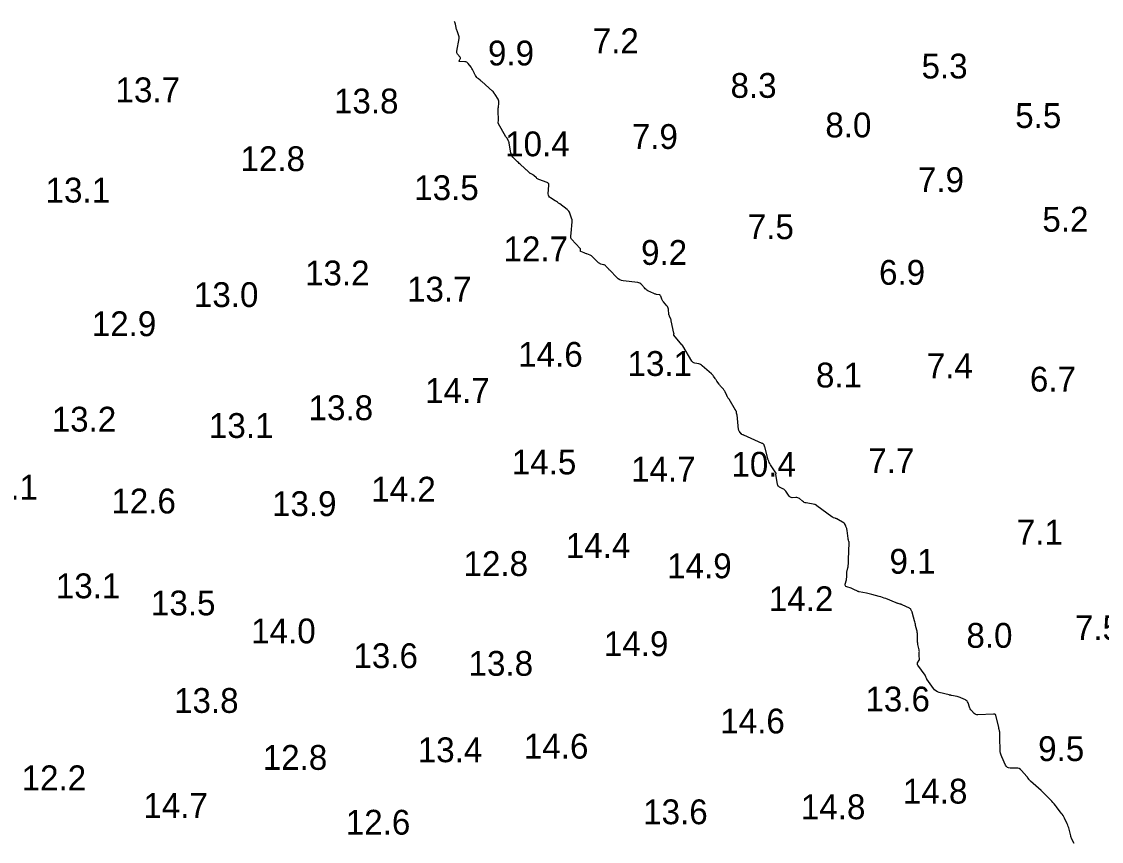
# Model space of a CAD drawing. Extents: x 815352 to 820877, y 582403 to 597439.
# Drawn here: x 818403.1 to 818620.8, y 594981.1 to 595146.3 of the extents above; entities that cross this region are included whole.
import ezdxf

# ---------------------------------------------------------------- set-up
doc = ezdxf.new("R2010")
doc.units = 0
doc.layers.add('V-CONT-EL12', color=7, linetype='Continuous')
doc.layers.add('V-TOPO-SOUN', color=7, linetype='Continuous')

msp = doc.modelspace()

# ---------------------------------------------------------------- linework, layer by layer
at = {"layer": 'V-CONT-EL12'}
msp.add_lwpolyline([(818615.32, 594980.65), (818614.88, 594981.56), (818614.81, 594981.73), (818614.74, 594981.9), (818614.69, 594982.07), (818614.64, 594982.24), (818614.3, 594983.55), (818614.23, 594983.82), (818614.14, 594984.09), (818614.04, 594984.35), (818613.92, 594984.61), (818613.38, 594985.77), (818613.24, 594986.05), (818613.09, 594986.31), (818612.92, 594986.57), (818612.74, 594986.82), (818611.77, 594988.07), (818611.54, 594988.36), (818611.3, 594988.64), (818611.06, 594988.92), (818610.81, 594989.19), (818609.77, 594990.31), (818609.5, 594990.58), (818609.24, 594990.85), (818608.96, 594991.1), (818608.68, 594991.35), (818606.5, 594993.24), (818606.43, 594993.31), (818606.36, 594993.39), (818606.29, 594993.47), (818606.23, 594993.55), (818606.01, 594993.89), (818605.95, 594993.97), (818605.89, 594994.05), (818605.83, 594994.13), (818605.76, 594994.21), (818604.71, 594995.42), (818604.5, 594995.61), (818604.26, 594995.76), (818604, 594995.84), (818603.71, 594995.87), (818602.41, 594995.88), (818602.11, 594995.91), (818601.86, 594996.02), (818601.66, 594996.2), (818601.5, 594996.46), (818600.74, 594998.12), (818600.59, 594998.49), (818600.48, 594998.87), (818600.41, 594999.25), (818600.38, 594999.65), (818600.33, 595001.77), (818600.33, 595001.91), (818600.33, 595002.05), (818600.32, 595002.19), (818600.32, 595002.33), (818600.33, 595002.99), (818600.32, 595003.08), (818600.32, 595003.17), (818600.3, 595003.26), (818600.28, 595003.35), (818600.2, 595003.7), (818600.17, 595003.78), (818600.15, 595003.87), (818600.13, 595003.96), (818600.11, 595004.05), (818599.51, 595006.56), (818599.5, 595006.59), (818599.49, 595006.61), (818599.47, 595006.63), (818599.45, 595006.65), (818599.34, 595006.71), (818599.32, 595006.72), (818599.31, 595006.73), (818599.29, 595006.73), (818599.28, 595006.73), (818599.2, 595006.74), (818599.19, 595006.74), (818599.18, 595006.75), (818599.17, 595006.75), (818599.16, 595006.75), (818599.13, 595006.76), (818599.12, 595006.76), (818599.11, 595006.76), (818599.1, 595006.76), (818599.09, 595006.76), (818595.88, 595006.63), (818595.69, 595006.64), (818595.51, 595006.69), (818595.34, 595006.77), (818595.19, 595006.9), (818594.62, 595007.48), (818594.49, 595007.63), (818594.38, 595007.79), (818594.29, 595007.96), (818594.21, 595008.15), (818593.93, 595009.02), (818593.85, 595009.21), (818593.73, 595009.38), (818593.58, 595009.51), (818593.4, 595009.62), (818592.5, 595010.03), (818592.31, 595010.1), (818592.12, 595010.17), (818591.92, 595010.23), (818591.72, 595010.27), (818590.6, 595010.5), (818590.55, 595010.51), (818590.51, 595010.52), (818590.47, 595010.53), (818590.43, 595010.54), (818590.26, 595010.58), (818590.22, 595010.59), (818590.18, 595010.6), (818590.14, 595010.62), (818590.09, 595010.63), (818588.08, 595011.13), (818587.75, 595011.24), (818587.45, 595011.41), (818587.19, 595011.63), (818586.97, 595011.89), (818585.64, 595013.79), (818585.6, 595013.85), (818585.56, 595013.92), (818585.53, 595013.99), (818585.5, 595014.05), (818585.4, 595014.34), (818585.38, 595014.4), (818585.34, 595014.47), (818585.31, 595014.53), (818585.27, 595014.6), (818583.79, 595016.62), (818583.73, 595016.73), (818583.7, 595016.84), (818583.71, 595016.96), (818583.76, 595017.08), (818584.07, 595017.63), (818584.11, 595017.71), (818584.13, 595017.8), (818584.14, 595017.9), (818584.13, 595017.99), (818584.06, 595018.37), (818584.05, 595018.47), (818584.04, 595018.57), (818584.04, 595018.66), (818584.05, 595018.76), (818584.1, 595019.25), (818584.11, 595019.37), (818584.1, 595019.48), (818584.09, 595019.6), (818584.07, 595019.71), (818583.82, 595020.8), (818583.77, 595021.02), (818583.74, 595021.24), (818583.72, 595021.47), (818583.72, 595021.69), (818583.73, 595022.73), (818583.72, 595022.97), (818583.7, 595023.21), (818583.66, 595023.45), (818583.61, 595023.68), (818583.36, 595024.62), (818583.3, 595024.85), (818583.24, 595025.09), (818583.18, 595025.32), (818583.12, 595025.56), (818582.74, 595027.05), (818582.72, 595027.15), (818582.68, 595027.25), (818582.64, 595027.35), (818582.6, 595027.45), (818582.41, 595027.82), (818582.36, 595027.91), (818582.3, 595027.99), (818582.22, 595028.05), (818582.13, 595028.1), (818580.67, 595028.79), (818580.57, 595028.83), (818580.47, 595028.87), (818580.37, 595028.9), (818580.26, 595028.93), (818579.85, 595029.04), (818579.74, 595029.07), (818579.64, 595029.1), (818579.54, 595029.14), (818579.44, 595029.18), (818577.36, 595030.02), (818577.03, 595030.14), (818576.7, 595030.26), (818576.37, 595030.37), (818576.03, 595030.46), (818574.51, 595030.87), (818574.25, 595030.94), (818573.99, 595031), (818573.74, 595031.05), (818573.48, 595031.11), (818571.98, 595031.39), (818571.95, 595031.4), (818571.92, 595031.41), (818571.89, 595031.42), (818571.86, 595031.43), (818571.74, 595031.47), (818571.71, 595031.48), (818571.68, 595031.49), (818571.66, 595031.5), (818571.63, 595031.52), (818570.9, 595031.88), (818570.77, 595031.95), (818570.64, 595032), (818570.51, 595032.06), (818570.37, 595032.11), (818569.47, 595032.42), (818569.31, 595032.5), (818569.21, 595032.62), (818569.16, 595032.77), (818569.18, 595032.95), (818569.39, 595033.84), (818569.43, 595033.99), (818569.45, 595034.15), (818569.47, 595034.3), (818569.47, 595034.46), (818569.48, 595035.2), (818569.48, 595035.31), (818569.49, 595035.42), (818569.51, 595035.52), (818569.53, 595035.63), (818569.69, 595036.22), (818569.69, 595036.24), (818569.7, 595036.25), (818569.7, 595036.27), (818569.7, 595036.29), (818569.72, 595036.36), (818569.72, 595036.38), (818569.73, 595036.4), (818569.73, 595036.42), (818569.73, 595036.44), (818569.79, 595037.3), (818569.8, 595037.45), (818569.81, 595037.6), (818569.82, 595037.75), (818569.82, 595037.9), (818569.97, 595041.25), (818569.97, 595041.33), (818569.96, 595041.4), (818569.95, 595041.47), (818569.92, 595041.54), (818569.81, 595041.83), (818569.79, 595041.9), (818569.76, 595041.97), (818569.75, 595042.05), (818569.74, 595042.12), (818569.55, 595043.74), (818569.54, 595043.84), (818569.51, 595043.94), (818569.49, 595044.03), (818569.46, 595044.13), (818569.29, 595044.56), (818569.27, 595044.62), (818569.25, 595044.69), (818569.22, 595044.75), (818569.2, 595044.81), (818569.09, 595045.06), (818569.07, 595045.12), (818569.03, 595045.17), (818568.98, 595045.22), (818568.93, 595045.25), (818567.48, 595046.08), (818567.4, 595046.12), (818567.32, 595046.16), (818567.23, 595046.19), (818567.15, 595046.22), (818566.81, 595046.34), (818566.72, 595046.37), (818566.64, 595046.41), (818566.57, 595046.45), (818566.49, 595046.5), (818563.45, 595048.75), (818563.43, 595048.76), (818563.41, 595048.78), (818563.39, 595048.8), (818563.37, 595048.81), (818563.3, 595048.89), (818563.28, 595048.91), (818563.26, 595048.92), (818563.24, 595048.93), (818563.22, 595048.93), (818563.13, 595048.96), (818563.11, 595048.96), (818563.08, 595048.97), (818563.06, 595048.97), (818563.04, 595048.98), (818561.27, 595049.31), (818561.08, 595049.36), (818560.89, 595049.43), (818560.72, 595049.53), (818560.55, 595049.64), (818559.91, 595050.18), (818559.75, 595050.28), (818559.59, 595050.36), (818559.41, 595050.4), (818559.23, 595050.4), (818558.46, 595050.37), (818558.28, 595050.38), (818558.12, 595050.44), (818557.98, 595050.53), (818557.86, 595050.67), (818557.15, 595051.7), (818557.03, 595051.84), (818556.9, 595051.97), (818556.75, 595052.08), (818556.58, 595052.17), (818555.89, 595052.5), (818555.74, 595052.6), (818555.62, 595052.72), (818555.54, 595052.87), (818555.49, 595053.04), (818555.18, 595055.08), (818555.18, 595055.1), (818555.18, 595055.13), (818555.18, 595055.15), (818555.19, 595055.17), (818555.22, 595055.25), (818555.23, 595055.27), (818555.23, 595055.29), (818555.22, 595055.31), (818555.21, 595055.33), (818555.11, 595055.47), (818555.09, 595055.5), (818555.07, 595055.53), (818555.05, 595055.56), (818555.03, 595055.59), (818554.12, 595056.99), (818553.97, 595057.24), (818553.85, 595057.49), (818553.74, 595057.76), (818553.65, 595058.03), (818552.94, 595060.61), (818552.92, 595060.65), (818552.91, 595060.7), (818552.9, 595060.74), (818552.88, 595060.78), (818552.82, 595060.95), (818552.8, 595060.99), (818552.78, 595061.02), (818552.75, 595061.06), (818552.72, 595061.09), (818552.59, 595061.21), (818552.55, 595061.23), (818552.52, 595061.26), (818552.48, 595061.28), (818552.44, 595061.3), (818548.71, 595062.96), (818548.66, 595062.98), (818548.62, 595063), (818548.57, 595063.02), (818548.52, 595063.04), (818548.34, 595063.13), (818548.3, 595063.15), (818548.26, 595063.18), (818548.22, 595063.21), (818548.19, 595063.25), (818547.83, 595063.7), (818547.77, 595063.79), (818547.72, 595063.89), (818547.68, 595064), (818547.66, 595064.11), (818547.34, 595067.07), (818547.33, 595067.11), (818547.32, 595067.14), (818547.31, 595067.18), (818547.3, 595067.21), (818547.24, 595067.37), (818547.23, 595067.4), (818547.22, 595067.43), (818547.22, 595067.46), (818547.22, 595067.49), (818547.23, 595067.62), (818547.23, 595067.65), (818547.22, 595067.68), (818547.22, 595067.71), (818547.21, 595067.73), (818547.13, 595067.89), (818547.11, 595067.92), (818547.09, 595067.96), (818547.08, 595067.99), (818547.06, 595068.03), (818545.73, 595070.2), (818545.69, 595070.26), (818545.65, 595070.32), (818545.62, 595070.39), (818545.58, 595070.45), (818545.42, 595070.69), (818545.38, 595070.75), (818545.34, 595070.82), (818545.31, 595070.88), (818545.28, 595070.95), (818544.94, 595071.69), (818544.86, 595071.83), (818544.78, 595071.97), (818544.69, 595072.1), (818544.58, 595072.22), (818544.12, 595072.7), (818544.01, 595072.82), (818543.91, 595072.95), (818543.81, 595073.08), (818543.72, 595073.22), (818543.28, 595073.88), (818543.19, 595074.01), (818543.11, 595074.13), (818543.03, 595074.26), (818542.94, 595074.38), (818542.6, 595074.87), (818542.51, 595074.99), (818542.41, 595075.11), (818542.31, 595075.22), (818542.2, 595075.32), (818540.32, 595076.97), (818540.17, 595077.1), (818540, 595077.19), (818539.82, 595077.27), (818539.63, 595077.32), (818538.84, 595077.48), (818538.65, 595077.53), (818538.49, 595077.62), (818538.35, 595077.75), (818538.24, 595077.9), (818536.4, 595080.97), (818536.39, 595080.99), (818536.38, 595081.01), (818536.36, 595081.03), (818536.35, 595081.05), (818536.3, 595081.12), (818536.29, 595081.14), (818536.27, 595081.16), (818536.26, 595081.17), (818536.24, 595081.19), (818534.62, 595083.09), (818534.6, 595083.12), (818534.58, 595083.16), (818534.58, 595083.19), (818534.58, 595083.23), (818534.62, 595083.38), (818534.62, 595083.42), (818534.63, 595083.46), (818534.62, 595083.5), (818534.62, 595083.54), (818534.09, 595086.03), (818534.06, 595086.13), (818534.03, 595086.22), (818534, 595086.32), (818533.96, 595086.41), (818533.74, 595086.91), (818533.72, 595086.94), (818533.71, 595086.97), (818533.7, 595087.01), (818533.69, 595087.04), (818533.64, 595087.16), (818533.63, 595087.19), (818533.62, 595087.22), (818533.61, 595087.26), (818533.61, 595087.29), (818533.51, 595088.38), (818533.47, 595088.56), (818533.41, 595088.74), (818533.33, 595088.9), (818533.21, 595089.05), (818532.49, 595089.87), (818532.39, 595089.99), (818532.31, 595090.11), (818532.25, 595090.24), (818532.19, 595090.37), (818531.98, 595090.96), (818531.93, 595091.07), (818531.85, 595091.16), (818531.74, 595091.22), (818531.62, 595091.25), (818531.07, 595091.33), (818530.94, 595091.36), (818530.81, 595091.39), (818530.68, 595091.44), (818530.55, 595091.49), (818529.37, 595092.08), (818529.18, 595092.19), (818528.99, 595092.32), (818528.83, 595092.47), (818528.67, 595092.63), (818528.08, 595093.33), (818527.93, 595093.49), (818527.75, 595093.61), (818527.55, 595093.69), (818527.34, 595093.73), (818524.4, 595094.05), (818524.03, 595094.13), (818523.68, 595094.26), (818523.37, 595094.46), (818523.08, 595094.71), (818521.66, 595096.22), (818521.56, 595096.32), (818521.47, 595096.42), (818521.37, 595096.53), (818521.28, 595096.63), (818520.89, 595097.05), (818520.79, 595097.15), (818520.69, 595097.22), (818520.57, 595097.28), (818520.43, 595097.32), (818519.89, 595097.45), (818519.76, 595097.49), (818519.64, 595097.55), (818519.53, 595097.62), (818519.42, 595097.71), (818518.21, 595098.93), (818518.09, 595099.03), (818517.97, 595099.12), (818517.84, 595099.2), (818517.69, 595099.26), (818517.08, 595099.49), (818516.95, 595099.54), (818516.81, 595099.59), (818516.67, 595099.64), (818516.54, 595099.69), (818515.83, 595099.96), (818515.78, 595099.98), (818515.75, 595100.02), (818515.73, 595100.07), (818515.74, 595100.12), (818515.78, 595100.36), (818515.78, 595100.42), (818515.77, 595100.47), (818515.75, 595100.52), (818515.71, 595100.57), (818513.94, 595102.5), (818513.88, 595102.58), (818513.84, 595102.67), (818513.82, 595102.76), (818513.82, 595102.86), (818513.84, 595103.26), (818513.85, 595103.36), (818513.86, 595103.46), (818513.87, 595103.57), (818513.88, 595103.67), (818514.11, 595105.97), (818514.12, 595106.02), (818514.12, 595106.06), (818514.12, 595106.11), (818514.11, 595106.16), (818514.09, 595106.34), (818514.08, 595106.38), (818514.07, 595106.43), (818514.06, 595106.47), (818514.05, 595106.52), (818513.62, 595107.71), (818513.53, 595107.92), (818513.41, 595108.1), (818513.27, 595108.27), (818513.1, 595108.42), (818511.59, 595109.58), (818511.37, 595109.75), (818511.14, 595109.91), (818510.91, 595110.06), (818510.67, 595110.21), (818509.72, 595110.78), (818509.51, 595110.94), (818509.37, 595111.13), (818509.29, 595111.36), (818509.27, 595111.62), (818509.38, 595113.37), (818509.38, 595113.4), (818509.38, 595113.42), (818509.38, 595113.45), (818509.38, 595113.47), (818509.38, 595113.58), (818509.38, 595113.6), (818509.37, 595113.62), (818509.36, 595113.64), (818509.34, 595113.66), (818509.17, 595113.79), (818509.14, 595113.82), (818509.1, 595113.84), (818509.06, 595113.86), (818509.02, 595113.88), (818507.37, 595114.49), (818507.24, 595114.55), (818507.11, 595114.62), (818506.99, 595114.7), (818506.88, 595114.8), (818506.38, 595115.27), (818506.31, 595115.34), (818506.23, 595115.4), (818506.15, 595115.45), (818506.06, 595115.5), (818505.71, 595115.68), (818505.63, 595115.72), (818505.55, 595115.78), (818505.47, 595115.84), (818505.39, 595115.9), (818504.94, 595116.34), (818504.83, 595116.43), (818504.73, 595116.53), (818504.63, 595116.62), (818504.53, 595116.72), (818503.61, 595117.55), (818503.43, 595117.72), (818503.25, 595117.89), (818503.06, 595118.07), (818502.89, 595118.24), (818502.14, 595119), (818501.98, 595119.19), (818501.85, 595119.41), (818501.76, 595119.64), (818501.7, 595119.88), (818501.39, 595121.81), (818501.36, 595121.92), (818501.34, 595122.03), (818501.3, 595122.13), (818501.25, 595122.24), (818501, 595122.79), (818500.98, 595122.82), (818500.96, 595122.85), (818500.94, 595122.88), (818500.91, 595122.9), (818500.8, 595123), (818500.78, 595123.02), (818500.75, 595123.05), (818500.73, 595123.08), (818500.71, 595123.11), (818499.2, 595125.87), (818499.18, 595125.92), (818499.16, 595125.97), (818499.16, 595126.02), (818499.17, 595126.08), (818499.22, 595126.3), (818499.23, 595126.36), (818499.24, 595126.41), (818499.24, 595126.47), (818499.24, 595126.53), (818499.18, 595128.28), (818499.18, 595128.48), (818499.18, 595128.69), (818499.2, 595128.89), (818499.21, 595129.09), (818499.3, 595129.9), (818499.31, 595130.09), (818499.29, 595130.29), (818499.23, 595130.47), (818499.14, 595130.65), (818498.57, 595131.61), (818498.53, 595131.67), (818498.49, 595131.73), (818498.45, 595131.79), (818498.41, 595131.85), (818498.25, 595132.1), (818498.2, 595132.16), (818498.16, 595132.21), (818498.11, 595132.27), (818498.05, 595132.32), (818495.85, 595134.22), (818495.77, 595134.29), (818495.69, 595134.36), (818495.61, 595134.42), (818495.52, 595134.49), (818495.19, 595134.76), (818495.11, 595134.83), (818495.03, 595134.91), (818494.96, 595134.99), (818494.9, 595135.07), (818494.61, 595135.48), (818494.54, 595135.58), (818494.48, 595135.68), (818494.42, 595135.78), (818494.37, 595135.88), (818494.04, 595136.55), (818493.96, 595136.69), (818493.88, 595136.83), (818493.79, 595136.97), (818493.7, 595137.1), (818493.14, 595137.88), (818493.01, 595138.03), (818492.85, 595138.13), (818492.67, 595138.2), (818492.47, 595138.23), (818491.41, 595138.25), (818491.33, 595138.26), (818491.28, 595138.29), (818491.28, 595138.35), (818491.31, 595138.43), (818491.52, 595138.78), (818491.55, 595138.87), (818491.56, 595138.96), (818491.54, 595139.04), (818491.49, 595139.12), (818490.99, 595139.75), (818490.91, 595139.88), (818490.85, 595140.02), (818490.83, 595140.17), (818490.84, 595140.34), (818491.29, 595142.88), (818491.31, 595143.08), (818491.3, 595143.27), (818491.26, 595143.46), (818491.2, 595143.65), (818490.87, 595144.42), (818490.81, 595144.59), (818490.75, 595144.76), (818490.71, 595144.93), (818490.68, 595145.11), (818490.56, 595145.83), (818490.52, 595146), (818490.46, 595146.17), (818490.38, 595146.33)], dxfattribs=at)

# ---------------------------------------------------------------- texts
at = {"layer": 'V-TOPO-SOUN'}
for s, p in [('7.2', (818518.24, 595139.94)), ('9.9', (818497.11, 595137.48)), ('5.3', (818584.55, 595134.85)), ('8.3', (818546.03, 595130.95)), ('13.7 ', (818422, 595130.06)), ('13.8 ', (818466.06, 595127.8)), ('5.5', (818603.44, 595124.88)), ('8.0', (818565.15, 595122.98)), ('7.9', (818526.12, 595120.65)), ('10.4 ', (818500.58, 595119.17)), ('12.8 ', (818447.2, 595116.18)), ('7.9', (818583.82, 595111.95)), ('13.1 ', (818407.9, 595109.85)), ('13.5 ', (818482.24, 595110.34)), ('5.2', (818608.92, 595103.98)), ('7.5', (818549.51, 595102.47)), ('12.7 ', (818500.25, 595098.01)), ('9.2', (818527.99, 595097.29)), ('13.2 ', (818460.22, 595093.15)), ('6.9', (818575.98, 595093.28)), ('13.7 ', (818480.79, 595089.9)), ('13.0 ', (818437.81, 595088.79)), ('12.9 ', (818417.21, 595082.92)), ('14.6 ', (818503.21, 595076.75)), ('13.1 ', (818525.26, 595074.91)), ('7.4', (818585.6, 595074.45)), ('8.1', (818563.26, 595072.58)), ('6.7', (818606.4, 595071.76)), ('14.7 ', (818484.44, 595069.47)), ('13.8 ', (818460.94, 595065.99)), ('13.2 ', (818409.14, 595063.69)), ('13.1 ', (818440.84, 595062.41)), ('14.5 ', (818501.92, 595055.06)), ('7.7', (818573.82, 595055.32)), ('14.7 ', (818525.97, 595053.62)), ('10.4 ', (818546.21, 595054.6)), ('13.1 ', (818393.33, 595049.98)), ('14.2 ', (818473.58, 595049.58)), ('12.6 ', (818421.16, 595047.19)), ('13.9 ', (818453.56, 595046.66)), ('7.1', (818603.75, 595040.92)), ('14.4 ', (818512.81, 595038.23)), ('12.8 ', (818492.18, 595034.59)), ('14.9 ', (818533.25, 595034.13)), ('9.1', (818578.09, 595035.05)), ('13.1 ', (818409.97, 595030.1)), ('13.5 ', (818429.15, 595026.65)), ('14.2 ', (818553.76, 595027.5)), ('14.0 ', (818449.36, 595021.01)), ('8.0', (818593.6, 595020.12)), ('7.5', (818615.48, 595021.66)), ('14.9 ', (818520.49, 595018.45)), ('13.6 ', (818469.98, 595016.02)), ('13.8 ', (818493.2, 595014.48)), ('13.8 ', (818433.81, 595007)), ('13.6 ', (818573.23, 595007.29)), ('14.6 ', (818543.96, 595002.86)), ('13.4 ', (818482.96, 594997.06)), ('14.6 ', (818504.36, 594997.78)), ('9.5', (818608.07, 594997.29)), ('12.8 ', (818451.69, 594995.52)), ('12.2 ', (818403.07, 594991.41)), ('14.8 ', (818580.79, 594988.72)), ('14.7 ', (818427.61, 594985.84)), ('14.8 ', (818560.22, 594985.57)), ('13.6 ', (818528.41, 594984.56)), ('12.6 ', (818468.44, 594982.46))]:
    msp.add_text(s, height=5, dxfattribs=at).set_placement(p)

doc.saveas('drawing.dxf')
